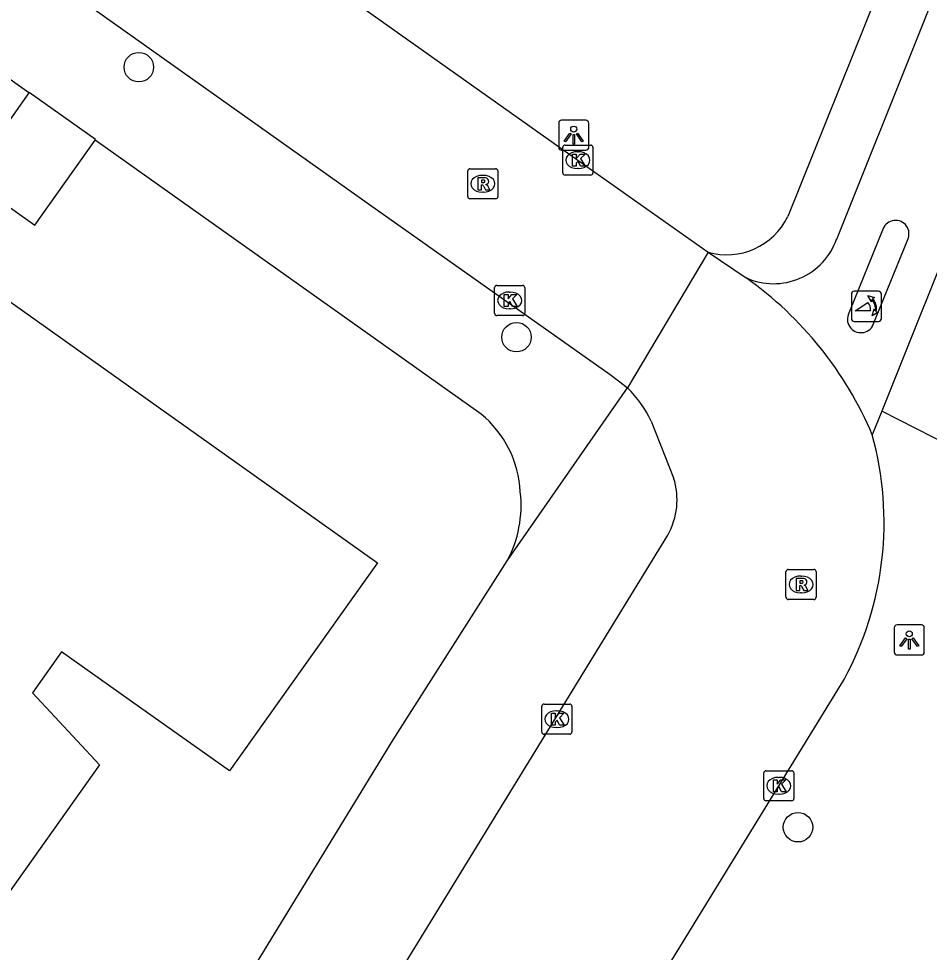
# Model space of a CAD drawing. Extents: x 162812 to 163818, y 381639 to 382470.
# Drawn here: x 163087.58 to 163117.8, y 381933.96 to 381964.95 of the extents above; entities that cross this region are included whole.
import ezdxf

# ---------------------------------------------------------------- set-up
doc = ezdxf.new("R2010")
doc.units = 0
for name, color, linetype in [('IMGEO_Boom', 7, 'Continuous'), ('IMGEO_Fietspad_gesloten', 7, 'Continuous'), ('IMGEO_Kolk', 7, 'Continuous'), ('IMGEO_Lichtpunt', 7, 'Continuous'), ('IMGEO_Loofbos', 7, 'Continuous'), ('IMGEO_Pand', 7, 'Continuous'), ('IMGEO_Poller', 7, 'Continuous'), ('IMGEO_Rijbaan_lokaal_open', 7, 'Continuous'), ('IMGEO_Rioolput', 7, 'Continuous'), ('IMGEO_Voetpad_open', 7, 'Continuous')]:
    doc.layers.add(name, color=color, linetype=linetype)

msp = doc.modelspace()

# ---------------------------------------------------------------- linework, layer by layer
at = {"layer": 'IMGEO_Boom'}
for centre in [(163091.571, 381963.34), (163104.103, 381954.378), (163113.445, 381938.116)]:
    msp.add_circle(centre, 0.489, dxfattribs=at)
at = {"layer": 'IMGEO_Fietspad_gesloten'}
for points in [[(163114.729, 381957.637), (163120.198, 381971.297), (163131.643, 381999.882)], [(163121.916, 381966.144), (163116.224, 381951.922)], [(163116.27, 381957.981), (163115.135, 381955.182)], [(163115.943, 381954.797), (163117.085, 381957.617)], [(163116.224, 381951.922), (163115.91, 381951.139)]]:
    msp.add_lwpolyline(points, dxfattribs=at)
for centre, radius, start, end in [((163116.683, 381957.81), 0.446, 334.3204, 157.5461), ((163112.631, 381958.38), 2.225, 246.0751, 340.4925), ((163115.533, 381954.977), 0.448, 152.8016, 336.2442)]:
    msp.add_arc(centre, radius, start, end, dxfattribs=at)
at = {"layer": 'IMGEO_Kolk'}
for p, q in [((163105.639, 381959.83), (163105.639, 381960.682)), ((163105.714, 381960.756), (163106.566, 381960.756)), ((163106.64, 381960.682), (163106.64, 381959.83)), ((163106.127, 381960.536), (163106.152, 381960.536)), ((163106.15, 381959.976), (163106.125, 381959.976)), ((163106.566, 381959.756), (163105.714, 381959.756)), ((163103.378, 381955.172), (163103.378, 381956.024)), ((163103.453, 381956.098), (163104.305, 381956.098)), ((163104.379, 381956.024), (163104.379, 381955.172)), ((163103.866, 381955.878), (163103.891, 381955.878)), ((163104.305, 381955.098), (163103.453, 381955.098)), ((163103.889, 381955.318), (163103.864, 381955.318)), ((163104.942, 381941.277), (163104.942, 381942.129)), ((163105.017, 381942.203), (163105.869, 381942.203)), ((163105.943, 381942.129), (163105.943, 381941.277)), ((163105.43, 381941.983), (163105.455, 381941.983)), ((163105.453, 381941.423), (163105.428, 381941.423)), ((163105.869, 381941.203), (163105.017, 381941.203)), ((163112.307, 381939.066), (163112.307, 381939.918)), ((163112.382, 381939.992), (163113.234, 381939.992)), ((163113.308, 381939.918), (163113.308, 381939.066)), ((163112.795, 381939.772), (163112.82, 381939.772)), ((163112.818, 381939.212), (163112.793, 381939.212)), ((163113.234, 381938.992), (163112.382, 381938.992))]:
    msp.add_line(p, q, dxfattribs=at)
for points in [[(163105.639, 381959.83), (163105.639, 381960.682)], [(163105.714, 381960.756), (163106.566, 381960.756)], [(163106.64, 381960.682), (163106.64, 381959.83)], [(163105.96, 381960.456), (163106.083, 381960.456), (163106.083, 381960.305), (163106.213, 381960.456), (163106.377, 381960.456), (163106.231, 381960.305), (163106.384, 381960.056), (163106.232, 381960.056), (163106.147, 381960.22), (163106.083, 381960.153), (163106.083, 381960.056), (163105.96, 381960.056), (163105.96, 381960.456)], [(163106.566, 381959.756), (163105.714, 381959.756)], [(163103.378, 381955.172), (163103.378, 381956.024)], [(163103.453, 381956.098), (163104.305, 381956.098)], [(163104.379, 381956.024), (163104.379, 381955.172)], [(163103.699, 381955.798), (163103.822, 381955.798), (163103.822, 381955.647), (163103.952, 381955.798), (163104.116, 381955.798), (163103.97, 381955.647), (163104.123, 381955.398), (163103.971, 381955.398), (163103.886, 381955.562), (163103.822, 381955.495), (163103.822, 381955.398), (163103.699, 381955.398), (163103.699, 381955.798)], [(163104.305, 381955.098), (163103.453, 381955.098)], [(163104.942, 381941.277), (163104.942, 381942.129)], [(163105.017, 381942.203), (163105.869, 381942.203)], [(163105.943, 381942.129), (163105.943, 381941.277)], [(163105.263, 381941.903), (163105.386, 381941.903), (163105.386, 381941.752), (163105.516, 381941.903), (163105.68, 381941.903), (163105.534, 381941.752), (163105.687, 381941.503), (163105.535, 381941.503), (163105.45, 381941.667), (163105.386, 381941.6), (163105.386, 381941.503), (163105.263, 381941.503), (163105.263, 381941.903)], [(163105.869, 381941.203), (163105.017, 381941.203)], [(163112.307, 381939.066), (163112.307, 381939.918)], [(163112.382, 381939.992), (163113.234, 381939.992)], [(163113.308, 381939.918), (163113.308, 381939.066)], [(163112.628, 381939.692), (163112.751, 381939.692), (163112.751, 381939.541), (163112.881, 381939.692), (163113.045, 381939.692), (163112.899, 381939.541), (163113.052, 381939.292), (163112.9, 381939.292), (163112.815, 381939.456), (163112.751, 381939.389), (163112.751, 381939.292), (163112.628, 381939.292), (163112.628, 381939.692)], [(163113.234, 381938.992), (163112.382, 381938.992)]]:
    msp.add_lwpolyline(points, dxfattribs=at)
for centre, start, end in [((163105.716, 381960.68), 91.552, 178.448), ((163105.716, 381960.68), 91.552, 178.448), ((163106.564, 381960.68), 1.552, 88.448), ((163106.564, 381960.68), 1.552, 88.448), ((163105.716, 381959.832), 181.552, 268.448), ((163105.716, 381959.832), 181.552, 268.448), ((163106.564, 381959.832), 271.552, 358.448), ((163106.564, 381959.832), 271.552, 358.448), ((163103.455, 381956.022), 91.552, 178.448), ((163103.455, 381956.022), 91.552, 178.448), ((163104.303, 381956.022), 1.552, 88.448), ((163104.303, 381956.022), 1.552, 88.448), ((163103.455, 381955.174), 181.552, 268.448), ((163103.455, 381955.174), 181.552, 268.448), ((163104.303, 381955.174), 271.552, 358.448), ((163104.303, 381955.174), 271.552, 358.448), ((163105.019, 381942.127), 91.552, 178.448), ((163105.019, 381942.127), 91.552, 178.448), ((163105.867, 381942.127), 1.552, 88.448), ((163105.867, 381942.127), 1.552, 88.448), ((163105.019, 381941.279), 181.552, 268.448), ((163105.019, 381941.279), 181.552, 268.448), ((163105.867, 381941.279), 271.552, 358.448), ((163105.867, 381941.279), 271.552, 358.448), ((163112.384, 381939.916), 91.552, 178.448), ((163112.384, 381939.916), 91.552, 178.448), ((163113.232, 381939.916), 1.552, 88.448), ((163113.232, 381939.916), 1.552, 88.448), ((163112.384, 381939.068), 181.552, 268.448), ((163112.384, 381939.068), 181.552, 268.448), ((163113.232, 381939.068), 271.552, 358.448), ((163113.232, 381939.068), 271.552, 358.448)]:
    msp.add_arc(centre, 0.0765, start, end, dxfattribs=at)
for centre, major_axis, ratio, start_param, end_param in [((163106.126, 381960.256), (-0.387, 0.002), 0.722429, 4.712389, 7.853982), ((163106.151, 381960.256), (-0.39, 0.002), 0.717154, 1.570796, 4.712389), ((163103.865, 381955.598), (-0.387, 0.002), 0.722429, 4.712389, 7.853982), ((163103.89, 381955.598), (-0.39, 0.002), 0.717154, 1.570796, 4.712389), ((163105.429, 381941.703), (-0.387, 0.002), 0.722429, 4.712389, 7.853982), ((163105.454, 381941.703), (-0.39, 0.002), 0.717154, 1.570796, 4.712389), ((163112.794, 381939.492), (-0.387, 0.002), 0.722429, 4.712389, 7.853982), ((163112.819, 381939.492), (-0.39, 0.002), 0.717154, 1.570796, 4.712389)]:
    msp.add_ellipse(centre, major_axis=major_axis, ratio=ratio, start_param=start_param, end_param=end_param, dxfattribs=at)
at = {"layer": 'IMGEO_Lichtpunt'}
for p, q in [((163106.406, 381961.582), (163105.598, 381961.582)), ((163106.406, 381961.582), (163105.598, 381961.582)), ((163105.504, 381961.487), (163105.504, 381960.68)), ((163105.504, 381961.487), (163105.504, 381960.68)), ((163106.5, 381960.68), (163106.5, 381961.487)), ((163106.5, 381960.68), (163106.5, 381961.487)), ((163105.598, 381960.586), (163106.406, 381960.586)), ((163105.598, 381960.586), (163106.406, 381960.586)), ((163117.542, 381944.832), (163116.734, 381944.832)), ((163117.542, 381944.832), (163116.734, 381944.832)), ((163116.64, 381944.737), (163116.64, 381943.93)), ((163116.64, 381944.737), (163116.64, 381943.93)), ((163117.636, 381943.93), (163117.636, 381944.737)), ((163117.636, 381943.93), (163117.636, 381944.737)), ((163116.734, 381943.836), (163117.542, 381943.836)), ((163116.734, 381943.836), (163117.542, 381943.836))]:
    msp.add_line(p, q, dxfattribs=at)
for points in [[(163105.878, 381961.151), (163105.917, 381961.123), (163105.729, 381960.861), (163105.691, 381960.888), (163105.878, 381961.151)], [(163105.98, 381961.103), (163106.027, 381961.103), (163106.027, 381960.781), (163105.98, 381960.781), (163105.98, 381961.103)], [(163106.09, 381961.123), (163106.128, 381961.15), (163106.315, 381960.888), (163106.276, 381960.86), (163106.09, 381961.123)], [(163117.014, 381944.401), (163117.053, 381944.373), (163116.865, 381944.111), (163116.827, 381944.138), (163117.014, 381944.401)], [(163117.116, 381944.353), (163117.163, 381944.353), (163117.163, 381944.031), (163117.116, 381944.031), (163117.116, 381944.353)], [(163117.226, 381944.373), (163117.264, 381944.4), (163117.451, 381944.138), (163117.412, 381944.11), (163117.226, 381944.373)]]:
    msp.add_lwpolyline(points, dxfattribs=at)
for centre in [(163106.003, 381961.285), (163117.139, 381944.535)]:
    msp.add_circle(centre, 0.0994, dxfattribs=at)
for centre, start, end in [((163105.598, 381961.487), 90, 180), ((163105.598, 381961.487), 90, 180), ((163106.406, 381961.487), 0, 90), ((163106.406, 381961.487), 0, 90), ((163105.598, 381960.68), 180, 270), ((163105.598, 381960.68), 180, 270), ((163106.406, 381960.68), 270, 0), ((163106.406, 381960.68), 270, 360), ((163116.734, 381944.737), 90, 180), ((163116.734, 381944.737), 90, 180), ((163117.542, 381944.737), 0, 90), ((163117.542, 381944.737), 0, 90), ((163116.734, 381943.93), 180, 270), ((163116.734, 381943.93), 180, 270), ((163117.542, 381943.93), 270, 0), ((163117.542, 381943.93), 270, 360)]:
    msp.add_arc(centre, 0.0946, start, end, dxfattribs=at)
at = {"layer": 'IMGEO_Loofbos'}
msp.add_lwpolyline([(163137.039, 381941.324), (163121.865, 381949.05), (163116.224, 381951.922)], dxfattribs=at)
at = {"layer": 'IMGEO_Pand'}
for points in [[(163087.923, 381962.484), (163085.918, 381959.653), (163088.119, 381958.095), (163090.121, 381960.923)], [(163090.121, 381960.923), (163090.134, 381960.942), (163087.934, 381962.5), (163087.923, 381962.484)], [(163084.023, 381957.876), (163099.486, 381946.892), (163094.581, 381939.985), (163091.597, 381942.104), (163089.009, 381943.942), (163088.039, 381942.576), (163090.268, 381940.191), (163086.264, 381934.555)]]:
    msp.add_lwpolyline(points, dxfattribs=at)
at = {"layer": 'IMGEO_Poller'}
for p, q in [((163115.216, 381955.807), (163115.216, 381955)), ((163115.216, 381955.807), (163115.216, 381955)), ((163116.118, 381955.902), (163115.31, 381955.902)), ((163116.118, 381955.902), (163115.31, 381955.902)), ((163116.212, 381955), (163116.212, 381955.807)), ((163116.212, 381955), (163116.212, 381955.807)), ((163115.31, 381954.905), (163116.118, 381954.905)), ((163115.31, 381954.905), (163116.118, 381954.905))]:
    msp.add_line(p, q, dxfattribs=at)
for points in [[(163115.895, 381955.631), (163115.883, 381955.558), (163115.758, 381955.763)], [(163115.758, 381955.763), (163115.989, 381955.697), (163115.918, 381955.665)], [(163115.851, 381955.258), (163115.338, 381955.258), (163115.768, 381955.533)], [(163115.911, 381955.086), (163115.977, 381955.317), (163116.007, 381955.249)], [(163116.043, 381955.222), (163116.115, 381955.211), (163115.911, 381955.086)]]:
    msp.add_lwpolyline(points, dxfattribs=at)
for centre, radius, start, end in [((163115.31, 381955.807), 0.0946, 90, 180), ((163115.31, 381955.807), 0.0946, 90, 180), ((163115.537, 381955.318), 0.476, 351.7527, 41.1691), ((163115.537, 381955.318), 0.516, 349.3569, 42.2912), ((163116.118, 381955.807), 0.0946, 0, 90), ((163116.118, 381955.807), 0.0946, 0, 90), ((163115.523, 381955.308), 0.332, 351.3247, 42.4854), ((163115.31, 381955), 0.0946, 180, 270), ((163115.31, 381955), 0.0946, 180, 270), ((163116.118, 381955), 0.0946, 270, 0), ((163116.118, 381955), 0.0946, 270, 0)]:
    msp.add_arc(centre, radius, start, end, dxfattribs=at)
at = {"layer": 'IMGEO_Rijbaan_lokaal_open'}
for points in [[(163093.082, 381969.508), (163106.14, 381960.256), (163110.459, 381957.202)], [(163090.091, 381965.266), (163099.494, 381958.596), (163107.207, 381953.146), (163107.532, 381952.896), (163107.79, 381952.693)], [(163110.459, 381957.202), (163107.79, 381952.693)], [(163110.459, 381957.202), (163111.729, 381956.346)], [(163108.568, 381951.593), (163109.318, 381949.713)], [(163109.12, 381947.814), (163082.385, 381904.243), (163081.136, 381902.235)], [(163087.523, 381898.23), (163089.592, 381901.666), (163114.975, 381943.024)]]:
    msp.add_lwpolyline(points, dxfattribs=at)
for centre, radius, start, end in [((163104.644, 381946.375), 12.232, 22.9217, 54.6042), ((163105.343, 381950.137), 3.539, 24.2963, 46.2451), ((163105.397, 381948.239), 10.906, 331.4339, 15.421), ((163107.064, 381948.988), 2.368, 330.2723, 17.8228)]:
    msp.add_arc(centre, radius, start, end, dxfattribs=at)
at = {"layer": 'IMGEO_Rioolput'}
for p, q in [((163102.56, 381959.971), (163103.412, 381959.971)), ((163102.485, 381959.045), (163102.485, 381959.897)), ((163102.973, 381959.751), (163102.998, 381959.751)), ((163103.486, 381959.897), (163103.486, 381959.045)), ((163102.996, 381959.191), (163102.971, 381959.191)), ((163103.412, 381958.971), (163102.56, 381958.971)), ((163113.122, 381946.673), (163113.974, 381946.673)), ((163113.047, 381945.747), (163113.047, 381946.599)), ((163113.535, 381946.453), (163113.56, 381946.453)), ((163114.048, 381946.599), (163114.048, 381945.747)), ((163113.558, 381945.893), (163113.533, 381945.893)), ((163113.974, 381945.673), (163113.122, 381945.673))]:
    msp.add_line(p, q, dxfattribs=at)
for points in [[(163102.56, 381959.971), (163103.412, 381959.971)], [(163102.485, 381959.045), (163102.485, 381959.897)], [(163103.074, 381959.669), (163102.822, 381959.671), (163102.822, 381959.271)], [(163103.486, 381959.897), (163103.486, 381959.045)], [(163102.822, 381959.271), (163102.946, 381959.271), (163102.946, 381959.433), (163102.957, 381959.433)], [(163103, 381959.59), (163102.946, 381959.59), (163102.946, 381959.509)], [(163102.946, 381959.509), (163102.998, 381959.509)], [(163103.004, 381959.404), (163103.075, 381959.271), (163103.215, 381959.271), (163103.15, 381959.397)], [(163103.412, 381958.971), (163102.56, 381958.971)], [(163113.122, 381946.673), (163113.974, 381946.673)], [(163113.047, 381945.747), (163113.047, 381946.599)], [(163113.636, 381946.371), (163113.384, 381946.373), (163113.384, 381945.973)], [(163114.048, 381946.599), (163114.048, 381945.747)], [(163113.384, 381945.973), (163113.508, 381945.973), (163113.508, 381946.135), (163113.519, 381946.135)], [(163113.562, 381946.292), (163113.508, 381946.292), (163113.508, 381946.211)], [(163113.508, 381946.211), (163113.56, 381946.211)], [(163113.566, 381946.106), (163113.637, 381945.973), (163113.777, 381945.973), (163113.712, 381946.099)], [(163113.974, 381945.673), (163113.122, 381945.673)]]:
    msp.add_lwpolyline(points, dxfattribs=at)
for centre, radius, start, end in [((163102.562, 381959.895), 0.0765, 91.552, 178.448), ((163102.562, 381959.895), 0.0765, 91.552, 178.448), ((163103.41, 381959.895), 0.0765, 1.552, 88.448), ((163103.41, 381959.895), 0.0765, 1.552, 88.448), ((163103.073, 381959.559), 0.109, 350.3612, 89.416), ((163102.956, 381959.38), 0.0533, 26.0293, 88.6989), ((163102.982, 381959.698), 0.19, 274.7715, 282.9687), ((163103.006, 381959.494), 0.0964, 77.0061, 93.1865), ((163103.02, 381959.551), 0.0378, 276.6634, 79.6772), ((163103.071, 381959.559), 0.112, 277.5842, 350.9817), ((163103.055, 381959.344), 0.108, 29.5134, 73.7905), ((163102.562, 381959.047), 0.0765, 181.552, 268.448), ((163102.562, 381959.047), 0.0765, 181.552, 268.448), ((163103.41, 381959.047), 0.0765, 271.552, 358.448), ((163103.41, 381959.047), 0.0765, 271.552, 358.448), ((163113.124, 381946.597), 0.0765, 91.552, 178.448), ((163113.124, 381946.597), 0.0765, 91.552, 178.448), ((163113.972, 381946.597), 0.0765, 1.552, 88.448), ((163113.972, 381946.597), 0.0765, 1.552, 88.448), ((163113.635, 381946.261), 0.109, 350.3612, 89.416), ((163113.518, 381946.082), 0.0533, 26.0293, 88.6989), ((163113.544, 381946.4), 0.19, 274.7715, 282.9687), ((163113.568, 381946.196), 0.0964, 77.0061, 93.1865), ((163113.582, 381946.253), 0.0378, 276.6634, 79.6772), ((163113.633, 381946.261), 0.112, 277.5842, 350.9817), ((163113.617, 381946.046), 0.108, 29.5134, 73.7905), ((163113.124, 381945.749), 0.0765, 181.552, 268.448), ((163113.124, 381945.749), 0.0765, 181.552, 268.448), ((163113.972, 381945.749), 0.0765, 271.552, 358.448), ((163113.972, 381945.749), 0.0765, 271.552, 358.448)]:
    msp.add_arc(centre, radius, start, end, dxfattribs=at)
for centre, major_axis, ratio, start_param, end_param in [((163102.972, 381959.471), (-0.387, 0.002), 0.722429, 4.712389, 7.853982), ((163102.997, 381959.471), (-0.39, 0.002), 0.717154, 1.570796, 4.712389), ((163113.534, 381946.173), (-0.387, 0.002), 0.722429, 4.712389, 7.853982), ((163113.559, 381946.173), (-0.39, 0.002), 0.717154, 1.570796, 4.712389)]:
    msp.add_ellipse(centre, major_axis=major_axis, ratio=ratio, start_param=start_param, end_param=end_param, dxfattribs=at)
at = {"layer": 'IMGEO_Voetpad_open'}
for points in [[(163116.95, 381967.948), (163113.106, 381958.381)], [(163087.923, 381962.484), (163085.162, 381964.444)], [(163102.928, 381951.83), (163090.121, 381960.923)], [(163103.794, 381946.952), (163107.79, 381952.693)], [(163077.097, 381903.586), (163100.016, 381941.018), (163103.794, 381946.952)]]:
    msp.add_lwpolyline(points, dxfattribs=at)
for centre, radius, start, end in [((163111.08, 381959.37), 2.255, 254.0241, 333.9933), ((163100.666, 381949.069), 3.569, 2.7776, 50.6708), ((163100.342, 381948.797), 3.914, 331.871, 6.5214)]:
    msp.add_arc(centre, radius, start, end, dxfattribs=at)

doc.saveas('drawing.dxf')
